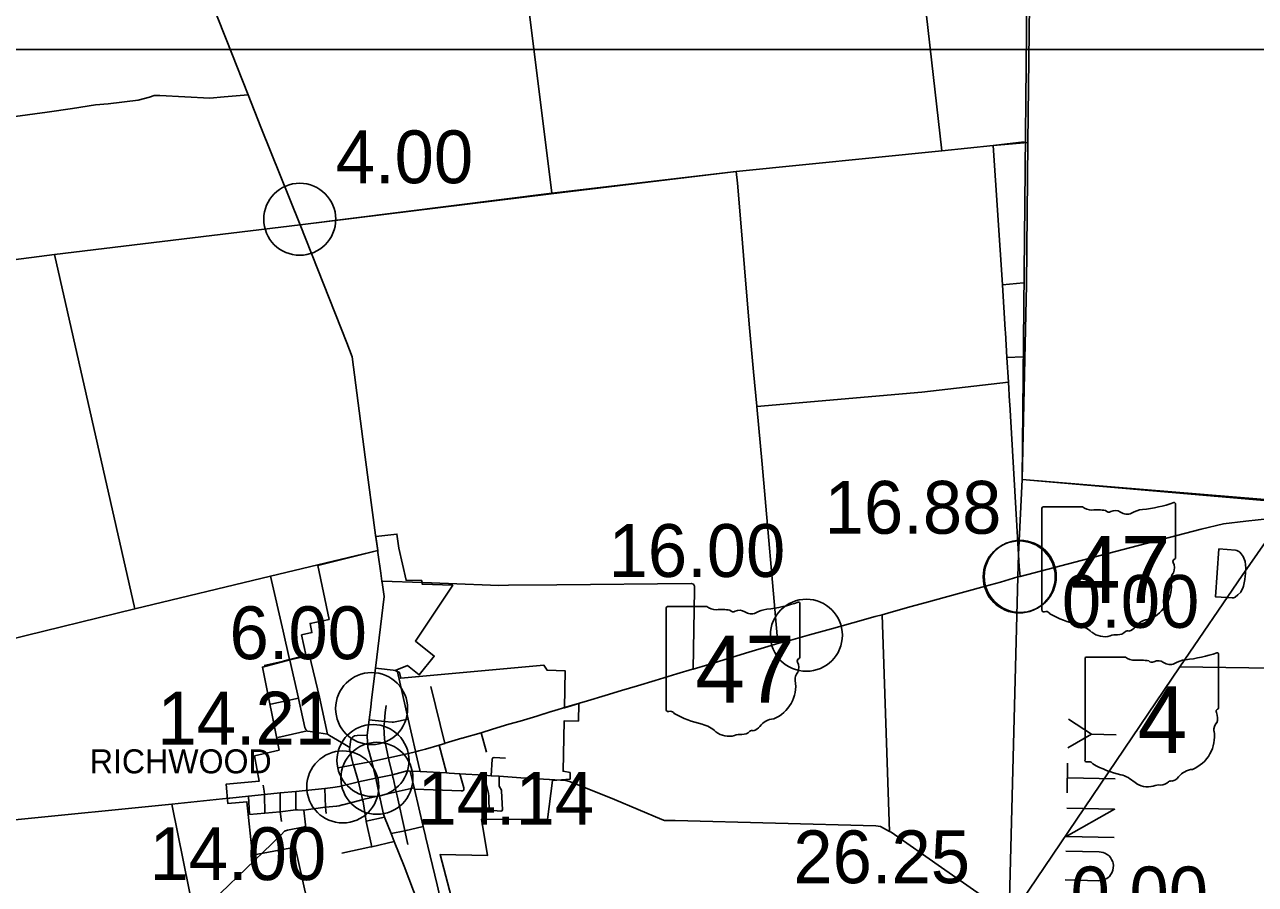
# Model space of a CAD drawing. Extents: x 1659811 to 1934326, y 644115 to 934867.
# Drawn here: x 1739381 to 1765018, y 882608 to 900512 of the extents above; entities that cross this region are included whole.
import ezdxf

# ---------------------------------------------------------------- set-up
doc = ezdxf.new("R2010")
doc.units = 0
for name, color, linetype in [('Default', 7, 'Continuous'), ('GM_X_Adjacent_County', 7, 'Continuous'), ('GM_X_Adjacent_County_Text', 7, 'Continuous'), ('GM_X_City_Street', 7, 'Continuous'), ('GM_X_Corporation', 7, 'Continuous'), ('GM_X_Corporation_Text', 7, 'Continuous'), ('GM_X_County', 7, 'Continuous'), ('GM_X_County_Road', 7, 'Continuous'), ('GM_X_State_Route', 7, 'Continuous'), ('GM_X_State_Shield', 7, 'Continuous'), ('GM_X_Township', 7, 'Continuous'), ('GM_X_Township_Road', 7, 'Continuous'), ('SC_Scratch1', 7, 'Continuous')]:
    doc.layers.add(name, color=color, linetype=linetype)

msp = doc.modelspace()

# ---------------------------------------------------------------- linework, layer by layer
at = {"layer": 'Default'}
for centre in [(1745112, 896459), (1760098, 889010), (1760098, 889010), (1760120, 889021), (1760120, 889021), (1755665, 887796), (1746610, 886269), (1746638, 885187), (1746720, 884817), (1746009, 884638)]:
    msp.add_circle(centre, 750, dxfattribs=at)
at = {"layer": 'GM_X_Adjacent_County'}
msp.add_line((1760161, 891042), (1760364, 911751), dxfattribs=at)
at = {"layer": 'GM_X_Adjacent_County_Text'}
for p, q in [((1760161, 891042), (1775269, 889747)), ((1760161, 891042), (1778209, 889456)), ((1761601, 885736), (1762121, 885724)), ((1761094, 884511), (1761107, 885133)), ((1761101, 884826), (1762100, 884804))]:
    msp.add_line(p, q, dxfattribs=at)
for points in [[(1764255, 889594), (1764601, 889570), (1764632, 889560), (1764670, 889542), (1764692, 889525), (1764722, 889491), (1764744, 889466), (1764765, 889433), (1764806, 889335), (1764820, 889192), (1764812, 889082), (1764808, 889027), (1764796, 888957), (1764783, 888887), (1764770, 888817), (1764760, 888778), (1764732, 888725), (1764714, 888694), (1764655, 888635), (1764597, 888592), (1764581, 888585), (1764564, 888578), (1764532, 888573), (1764187, 888597), (1764255, 889594)], [(1761114, 885448), (1761601, 885736), (1761128, 886046)], [(1762073, 883584), (1761074, 883606), (1762086, 884174), (1761087, 884196)], [(1761054, 882701), (1761754, 882685), (1761825, 882691), (1761849, 882699), (1761889, 882713), (1761921, 882729), (1761953, 882751), (1761969, 882767), (1761977, 882775), (1762001, 882805), (1762017, 882829), (1762034, 882860), (1762051, 882907), (1762059, 882954), (1762060, 883001), (1762054, 883048), (1762046, 883080), (1762024, 883128), (1762001, 883168), (1761970, 883200), (1761932, 883232), (1761885, 883257), (1761846, 883274), (1761767, 883283), (1761067, 883299)]]:
    msp.add_lwpolyline(points, dxfattribs=at)
at = {"layer": 'GM_X_City_Street'}
for points in [[(1746823, 888921), (1747675, 888891), (1747675, 888891)], [(1744895, 887288), (1744902, 887290), (1745152, 887352), (1745186, 887368), (1745248, 887386), (1745310, 887399)], [(1745692, 885736), (1745523, 886510), (1745310, 887399)], [(1744372, 887164), (1744686, 887238)], [(1744686, 887238), (1744687, 887238), (1744777, 887259), (1744895, 887288)], [(1745692, 885736), (1745326, 885793), (1745274, 885798), (1745268, 885803), (1745238, 885830), (1745221, 885876), (1745088, 886479), (1745085, 886488), (1744905, 887274)], [(1747617, 884957), (1747524, 885370), (1747520, 885385), (1747367, 886047), (1747150, 887033), (1747144, 887049), (1747118, 887063), (1746689, 887111)], [(1748134, 885544), (1747844, 886730)], [(1744513, 886361), (1745085, 886488)], [(1746876, 886010), (1746888, 886188), (1746913, 886336)], [(1746558, 886034), (1746875, 886003), (1747040, 885983), (1747068, 885986), (1747367, 886047)], [(1744657, 885669), (1745268, 885803)], [(1746971, 885200), (1746970, 885202), (1746961, 885243), (1746957, 885261), (1746898, 885536), (1746880, 885634), (1746871, 885763), (1746867, 885889), (1746875, 886003), (1746876, 886009), (1746876, 886010)], [(1749001, 885363), (1748888, 885767)], [(1746153, 885459), (1745985, 885564), (1745733, 885711), (1745692, 885736)], [(1746153, 885459), (1746161, 885529), (1746177, 885627), (1746191, 885651), (1746211, 885675), (1746256, 885699), (1746310, 885709), (1746519, 885715)], [(1748166, 884929), (1748018, 885509)], [(1746230, 885097), (1746227, 885107), (1746154, 885398), (1746150, 885420), (1746153, 885459)], [(1749099, 884870), (1749120, 885216), (1749131, 885240), (1749161, 885252), (1749399, 885235)], [(1745915, 885038), (1746230, 885096), (1746237, 885097), (1746237, 885097)], [(1746338, 884742), (1746230, 885096), (1746230, 885097)], [(1746237, 885097), (1746613, 885166)], [(1747055, 884827), (1747054, 884829), (1747041, 884888), (1746971, 885200)], [(1746431, 884329), (1746418, 884378), (1746339, 884740), (1746338, 884742)], [(1746695, 884821), (1747041, 884888), (1747351, 884971), (1747409, 884968), (1747617, 884957), (1748166, 884929), (1748227, 884926), (1748444, 884912), (1748951, 884879), (1749099, 884870), (1749267, 884859), (1749719, 884829), (1749939, 884816), (1749943, 884816)], [(1747139, 884453), (1747139, 884455), (1747121, 884535), (1747055, 884827)], [(1747731, 883609), (1747681, 883816), (1747500, 884591), (1747492, 884615), (1747409, 884968)], [(1748527, 884571), (1748527, 884589), (1748527, 884617), (1748444, 884912)], [(1748951, 884879), (1748975, 884782), (1749042, 884503), (1749054, 884442), (1749053, 884322), (1749055, 884218), (1749059, 884200), (1749075, 884174), (1749095, 884153), (1749145, 884143), (1749303, 884131), (1749325, 884138), (1749335, 884159), (1749318, 884554), (1749312, 884568), (1749269, 884654), (1749267, 884688), (1749267, 884859)], [(1744368, 884546), (1744351, 884675)], [(1744382, 884090), (1744377, 884477), (1744368, 884546)], [(1744729, 883920), (1744707, 884121), (1744702, 884512)], [(1745034, 884163), (1745030, 884544)], [(1745661, 884087), (1745648, 884214), (1745634, 884604)], [(1746004, 884263), (1746008, 884264), (1746385, 884359), (1746418, 884378), (1746772, 884451), (1747121, 884535), (1747492, 884615), (1747492, 884613)], [(1747492, 884613), (1747500, 884591), (1748477, 884559), (1748507, 884557), (1748519, 884563), (1748527, 884571)], [(1744064, 884061), (1744045, 884444)], [(1745062, 884161), (1745198, 884153), (1745643, 884213), (1745648, 884214), (1745880, 884236), (1745932, 884246), (1745998, 884262), (1746004, 884263)], [(1746614, 883393), (1746497, 883917), (1746496, 883922), (1746442, 884283), (1746431, 884329)], [(1747363, 883438), (1747303, 883726), (1747302, 883729), (1747139, 884453)], [(1744064, 884061), (1744382, 884090), (1744703, 884120), (1744707, 884121), (1745030, 884163), (1745034, 884163), (1745062, 884161), (1745062, 884161)], [(1744528, 883451), (1744726, 883641), (1744795, 883714), (1744855, 883734), (1745210, 883803), (1745232, 883819), (1745230, 883851), (1745198, 884153)], [(1746496, 883922), (1746879, 884010)], [(1747016, 883664), (1747298, 883725), (1747303, 883726), (1747681, 883816)], [(1746591, 883388), (1746592, 883388), (1746614, 883393), (1747081, 883498)], [(1748165, 881781), (1748165, 881782), (1747975, 882600), (1747731, 883607), (1747731, 883609)], [(1745990, 883259), (1746591, 883388)]]:
    msp.add_lwpolyline(points, dxfattribs=at)
at = {"layer": 'GM_X_Corporation'}
msp.add_lwpolyline([(1745337, 881963), (1745018, 883383), (1744129, 883215), (1744012, 884328), (1743612, 884295), (1743578, 884694), (1744266, 884757), (1744172, 885282), (1744680, 885406), (1744336, 887133), (1744930, 887292), (1745249, 887357), (1745152, 887803), (1745367, 887850), (1745326, 888041), (1745723, 888127), (1745491, 889250), (1746736, 889559), (1746697, 889852), (1747137, 889902), (1747176, 889610), (1747328, 888941), (1747654, 888933), (1747665, 888859), (1748298, 888838), (1747522, 887674), (1747914, 887363), (1747603, 886972), (1747360, 887164), (1747098, 887061), (1747193, 887019), (1747217, 886901), (1750197, 887172), (1750265, 887066), (1750640, 887058), (1750624, 886283), (1750923, 886376), (1750918, 886007), (1750618, 886013), (1750597, 884964), (1750744, 884935), (1750744, 884801), (1750375, 884774), (1750272, 883957), (1748901, 883967), (1749025, 883211), (1748035, 883230), (1748382, 881906)], dxfattribs=at)
at = {"layer": 'GM_X_County'}
for points in [[(1760318, 901515), (1760281, 898058), (1760249, 895094), (1760215, 893547), (1760161, 891042), (1760084, 889480), (1760071, 889009), (1759886, 882027), (1759881, 881868), (1759795, 878524), (1759745, 876009), (1759690, 868390), (1759631, 865937), (1759615, 862978), (1759604, 861482), (1759518, 857896), (1759514, 856565), (1759526, 852942), (1759514, 851039), (1759505, 848913), (1759489, 848768)], [(1759489, 848768), (1759505, 848913), (1759514, 851039), (1759526, 852942), (1759514, 856565), (1759518, 857896), (1759604, 861482), (1759615, 862978), (1759631, 865937), (1759690, 868390), (1759745, 876009), (1759795, 878524), (1759881, 881868), (1759886, 882027), (1760071, 889009), (1760084, 889480), (1760161, 891042), (1765804, 890577)]]:
    msp.add_lwpolyline(points, dxfattribs=at)
at = {"layer": 'GM_X_County_Road'}
for points in [[(1758488, 897881), (1757735, 904494), (1757656, 905193), (1757209, 909119)], [(1750363, 896999), (1749478, 904070)], [(1738584, 898536), (1739182, 898601), (1739853, 898686), (1740378, 898763), (1740858, 898841), (1741119, 898865), (1741748, 898940), (1741980, 899000), (1742080, 899037), (1742196, 899034), (1743242, 898979), (1743536, 899005), (1744035, 899052)], [(1723292, 893576), (1724146, 893710), (1725630, 893897), (1727338, 894125), (1729525, 894413), (1733294, 894900), (1734325, 895035), (1738987, 895592), (1740005, 895724), (1745121, 896342), (1750363, 896999), (1754204, 897454), (1758488, 897881), (1759557, 897996), (1760199, 898071)], [(1755069, 887624), (1754741, 891358), (1754633, 892561), (1754633, 892565), (1754563, 893279), (1754481, 894198), (1754395, 895190), (1754311, 896219), (1754228, 897213), (1754204, 897454)], [(1741676, 888343), (1740005, 895724)], [(1745492, 889260), (1746736, 889559)], [(1741676, 888343), (1744506, 889024), (1745489, 889260), (1745492, 889260)], [(1744905, 887274), (1744902, 887290), (1744767, 887878), (1744506, 889024)], [(1757396, 883711), (1757244, 888224)], [(1749943, 884816), (1750306, 884794), (1750311, 884794)], [(1750311, 884794), (1750653, 884773), (1750734, 884748), (1750818, 884715), (1751668, 884375), (1752652, 883962), (1752710, 883936), (1752930, 883936), (1757110, 883829), (1757208, 883812), (1757336, 883747), (1757396, 883711), (1757429, 883692), (1758483, 882959), (1759303, 882381), (1759886, 882027)], [(1745562, 867773), (1745564, 867790), (1745543, 867904), (1745496, 868110), (1744468, 872427), (1743584, 876450), (1742487, 881318), (1742851, 881405), (1742913, 881422), (1742970, 881456), (1742994, 881488), (1743000, 881524), (1742997, 881576), (1742924, 881913), (1742448, 884281)], [(1742924, 881913), (1744528, 883450), (1744528, 883451)]]:
    msp.add_lwpolyline(points, dxfattribs=at)
at = {"layer": 'GM_X_State_Route'}
for points in [[(1741730, 905315), (1741792, 905123), (1741855, 904929), (1742136, 904059), (1742507, 903012), (1742804, 902172), (1743577, 900206), (1744035, 899052), (1744303, 898377), (1745121, 896342), (1746092, 893887), (1746206, 893597), (1746478, 891502), (1746693, 889882)], [(1759881, 881868), (1759956, 881980), (1759969, 881997), (1763443, 887141), (1764744, 889038), (1765591, 890255), (1765808, 890573)], [(1760071, 889009), (1760118, 889022), (1762397, 889618), (1763225, 889831), (1763889, 890004), (1764355, 890118), (1764820, 890175), (1765591, 890255)], [(1746693, 889882), (1746736, 889559), (1746741, 889521), (1746741, 889519)], [(1746741, 889519), (1746799, 889086), (1746823, 888921), (1746826, 888898), (1746826, 888897)], [(1746826, 888897), (1746869, 888601), (1746689, 887111), (1746609, 886451), (1746591, 886301), (1746590, 886300)], [(1750349, 886206), (1750349, 886206), (1750354, 886208), (1750721, 886318), (1751104, 886430), (1751477, 886539), (1751813, 886643), (1752146, 886743), (1752517, 886855), (1752969, 886989), (1753294, 887088), (1753307, 887091), (1753632, 887190), (1754033, 887311), (1754467, 887444), (1754861, 887563), (1755021, 887611), (1755069, 887624), (1755290, 887682), (1755730, 887803), (1756187, 887927), (1756631, 888052), (1757099, 888183), (1757244, 888224), (1757482, 888292), (1757849, 888392), (1758206, 888489), (1758536, 888580), (1758967, 888698), (1759393, 888815), (1759706, 888900), (1760071, 889009)], [(1746590, 886300), (1746558, 886034), (1746519, 885715), (1746517, 885695), (1746527, 885460), (1746569, 885317)], [(1748490, 885650), (1748492, 885650), (1748888, 885767), (1749130, 885841), (1749464, 885941), (1749701, 886010), (1750048, 886114), (1750198, 886160)], [(1750198, 886160), (1750204, 886162), (1750349, 886206)], [(1746971, 885245), (1747318, 885322), (1747494, 885362), (1747524, 885370), (1747593, 885387), (1747731, 885427), (1748018, 885509), (1748134, 885544), (1748140, 885546), (1748490, 885650)], [(1746569, 885317), (1746569, 885316), (1746613, 885166), (1746695, 884821), (1746772, 884451), (1746780, 884412)], [(1746613, 885166), (1746961, 885243), (1746971, 885245), (1746971, 885245)], [(1743638, 884403), (1743658, 884405), (1744045, 884444), (1744377, 884477), (1744702, 884512), (1745030, 884544), (1745634, 884604), (1745801, 884624), (1745941, 884649), (1746338, 884740)], [(1746338, 884740), (1746339, 884740), (1746695, 884821)], [(1728920, 879163), (1730019, 879665), (1731219, 880243), (1732371, 880802), (1738576, 883798), (1738724, 883870), (1738785, 883895), (1738837, 883912), (1738941, 883928), (1739105, 883944), (1742448, 884281), (1743638, 884403)], [(1746780, 884412), (1746786, 884388), (1746857, 884067), (1746879, 884010), (1747016, 883664), (1747081, 883498), (1747284, 882986), (1747481, 882475), (1747761, 881752), (1747849, 881524)]]:
    msp.add_lwpolyline(points, dxfattribs=at)
at = {"layer": 'GM_X_State_Shield'}
for p, q in [((1760571, 890435), (1760571, 888322)), ((1760571, 890435), (1760571, 888322)), ((1761414, 890471), (1760599, 890471)), ((1761414, 890471), (1760599, 890471)), ((1763356, 889418), (1763356, 890524)), ((1763356, 889418), (1763356, 890524)), ((1763355, 889418), (1763356, 889418)), ((1763355, 889418), (1763356, 889418)), ((1752746, 888359), (1752746, 886246)), ((1753589, 888396), (1752773, 888396)), ((1755530, 887343), (1755530, 888448)), ((1755530, 887343), (1755530, 887343)), ((1761469, 887306), (1761469, 885193)), ((1761469, 887306), (1761469, 885193)), ((1762312, 887343), (1761496, 887343)), ((1762312, 887343), (1761496, 887343)), ((1764253, 886290), (1764253, 887395)), ((1764253, 886290), (1764253, 887395)), ((1764253, 886290), (1764253, 886290)), ((1764253, 886290), (1764253, 886290))]:
    msp.add_line(p, q, dxfattribs=at)
for centre, radius, start, end in [((1760603, 890439), 32.3, 98.1301, 188.1301), ((1760603, 890439), 32.3, 98.1301, 188.1301), ((1761608, 890717), 313, 231.6195, 271.1119), ((1761608, 890717), 313, 231.6195, 271.1119), ((1761712, 889285), 1123, 80.4867, 94.9883), ((1761712, 889285), 1123, 80.4867, 94.9883), ((1761967, 890450), 90.3, 219.7921, 297.1024), ((1761967, 890450), 90.3, 219.7921, 297.1024), ((1762100, 890206), 188, 54.4667, 119.1411), ((1762100, 890206), 188, 54.4667, 119.1411), ((1762741, 889826), 594, 97.3462, 120.7689), ((1762741, 889826), 594, 97.3462, 120.7689), ((1762364, 893352), 2953, 275.8445, 288.9065), ((1762364, 893352), 2953, 275.8445, 288.9065), ((1763325, 890528), 31, 351.8621, 97.738), ((1763325, 890528), 31, 351.8621, 97.738), ((1762342, 890541), 226, 233.8562, 294.8282), ((1762342, 890541), 226, 233.8562, 294.8282), ((1763349, 889337), 48, 107.944, 210.337), ((1763349, 889337), 48, 107.944, 210.337), ((1763323, 889414), 33.2, 289.6038, 7.7341), ((1763323, 889414), 33.2, 289.6038, 7.7341), ((1763467, 888955), 210, 136.8065, 186.9296), ((1763467, 888955), 210, 136.8065, 186.9296), ((1763043, 889197), 288, 340.033, 23.6496), ((1763043, 889197), 288, 340.033, 23.6496), ((1762529, 888815), 739, 292.3089, 8.9858), ((1762529, 888815), 739, 292.3089, 8.9858), ((1752778, 888364), 32.3, 98.1301, 188.1301), ((1753783, 888641), 313, 231.6195, 271.1119), ((1753887, 887209), 1123, 80.4867, 94.9883), ((1754915, 887750), 594, 97.3462, 120.7689), ((1754539, 891277), 2953, 275.8445, 288.9065), ((1755499, 888453), 31, 351.8621, 97.738), ((1760604, 888317), 32.5, 171.9584, 258.3066), ((1760604, 888317), 32.5, 171.9584, 258.3066), ((1754142, 888375), 90.3, 219.7921, 297.1024), ((1754274, 888130), 188, 54.4667, 119.1411), ((1754516, 888466), 226, 233.8562, 294.8282), ((1760609, 888533), 248, 267.339, 280.6039), ((1760609, 888533), 248, 267.339, 280.6039), ((1760659, 888200), 89.5, 29.7484, 93.2717), ((1760659, 888200), 89.5, 29.7484, 93.2717), ((1761790, 890098), 2132, 240.4129, 257.1985), ((1761790, 890098), 2132, 240.4129, 257.1985), ((1762841, 887728), 404, 94.4031, 142.5768), ((1762841, 887728), 404, 94.4031, 142.5768), ((1761154, 887372), 667, 47.1842, 75.836), ((1761154, 887372), 667, 47.1842, 75.836), ((1761876, 888189), 423, 230.7004, 286.2918), ((1761876, 888189), 423, 230.7004, 286.2918), ((1762120, 887459), 348, 85.6951, 111.2099), ((1762120, 887459), 348, 85.6951, 111.2099), ((1762151, 888031), 226, 268.777, 315.5493), ((1762151, 888031), 226, 268.777, 315.5493), ((1762355, 887826), 63.5, 65.7517, 132.6484), ((1762355, 887826), 63.5, 65.7517, 132.6484), ((1762328, 888117), 239, 282.8732, 323.2771), ((1762328, 888117), 239, 282.8732, 323.2771), ((1755523, 887261), 48, 107.944, 210.337), ((1755497, 887338), 33.2, 289.6038, 7.7341), ((1761501, 887311), 32.3, 98.1301, 188.1301), ((1761501, 887311), 32.3, 98.1301, 188.1301), ((1762506, 887588), 313, 231.6195, 271.1119), ((1762506, 887588), 313, 231.6195, 271.1119), ((1763261, 890224), 2953, 275.8445, 288.9065), ((1763261, 890224), 2953, 275.8445, 288.9065), ((1764222, 887400), 31, 351.8621, 97.738), ((1764222, 887400), 31, 351.8621, 97.738), ((1755218, 887122), 288, 340.033, 23.6496), ((1762610, 886156), 1123, 80.4867, 94.9883), ((1762610, 886156), 1123, 80.4867, 94.9883), ((1762865, 887322), 90.3, 219.7921, 297.1024), ((1762865, 887322), 90.3, 219.7921, 297.1024), ((1762997, 887078), 188, 54.4667, 119.1411), ((1762997, 887078), 188, 54.4667, 119.1411), ((1763239, 887413), 226, 233.8562, 294.8282), ((1763239, 887413), 226, 233.8562, 294.8282), ((1763638, 886697), 594, 97.3462, 120.7689), ((1763638, 886697), 594, 97.3462, 120.7689), ((1754704, 886739), 739, 292.3089, 8.9858), ((1755641, 886880), 210, 136.8065, 186.9296), ((1764220, 886285), 33.2, 289.6038, 7.7341), ((1764220, 886285), 33.2, 289.6038, 7.7341), ((1752778, 886241), 32.5, 171.9584, 258.3066), ((1752783, 886458), 248, 267.339, 280.6039), ((1752834, 886124), 89.5, 29.7484, 93.2717), ((1753965, 888023), 2132, 240.4129, 257.1985), ((1755015, 885653), 404, 94.4031, 142.5768), ((1764246, 886209), 48, 107.944, 210.337), ((1764246, 886209), 48, 107.944, 210.337), ((1763941, 886069), 288, 340.033, 23.6496), ((1763941, 886069), 288, 340.033, 23.6496), ((1753329, 885297), 667, 47.1842, 75.836), ((1754050, 886114), 423, 230.7004, 286.2918), ((1754326, 885955), 226, 268.777, 315.5493), ((1754530, 885751), 63.5, 65.7517, 132.6484), ((1754503, 886041), 239, 282.8732, 323.2771), ((1763427, 885686), 739, 292.3089, 8.9858), ((1763427, 885686), 739, 292.3089, 8.9858), ((1764364, 885827), 210, 136.8065, 186.9296), ((1764364, 885827), 210, 136.8065, 186.9296), ((1754295, 885383), 348, 85.6951, 111.2099), ((1761501, 885189), 32.5, 171.9584, 258.3066), ((1761501, 885189), 32.5, 171.9584, 258.3066), ((1761506, 885405), 248, 267.339, 280.6039), ((1761506, 885405), 248, 267.339, 280.6039), ((1761557, 885071), 89.5, 29.7484, 93.2717), ((1761557, 885071), 89.5, 29.7484, 93.2717), ((1762687, 886970), 2132, 240.4129, 257.1985), ((1762687, 886970), 2132, 240.4129, 257.1985), ((1763738, 884600), 404, 94.4031, 142.5768), ((1763738, 884600), 404, 94.4031, 142.5768), ((1762052, 884244), 667, 47.1842, 75.836), ((1762052, 884244), 667, 47.1842, 75.836), ((1762773, 885061), 423, 230.7004, 286.2918), ((1762773, 885061), 423, 230.7004, 286.2918), ((1763049, 884903), 226, 268.777, 315.5493), ((1763049, 884903), 226, 268.777, 315.5493), ((1763253, 884698), 63.5, 65.7517, 132.6484), ((1763253, 884698), 63.5, 65.7517, 132.6484), ((1763226, 884988), 239, 282.8732, 323.2771), ((1763226, 884988), 239, 282.8732, 323.2771), ((1763018, 884330), 348, 85.6951, 111.2099), ((1763018, 884330), 348, 85.6951, 111.2099)]:
    msp.add_arc(centre, radius, start, end, dxfattribs=at)
at = {"layer": 'GM_X_Township'}
msp.add_lwpolyline([(1723246, 893569), (1724146, 893710), (1725630, 893897), (1727338, 894125), (1729525, 894413), (1733294, 894900), (1734325, 895035), (1738987, 895592), (1740005, 895724), (1745121, 896342), (1750351, 896987), (1754204, 897454), (1758488, 897881), (1759557, 897996), (1760281, 898058)], dxfattribs=at)
at = {"layer": 'GM_X_Township_Road'}
for points in [[(1759807, 894157), (1759750, 895095), (1759557, 897996)], [(1759750, 895095), (1760188, 895137)], [(1759896, 892664), (1759872, 893068), (1759843, 893579), (1759811, 894102), (1759807, 894157)], [(1759843, 893579), (1760183, 893594)], [(1754633, 892561), (1758072, 892860), (1759872, 893068)], [(1760084, 889480), (1759900, 892604), (1759896, 892664)], [(1763443, 887141), (1767751, 887076), (1767754, 887076), (1771026, 887079), (1771060, 887099), (1771076, 887115), (1771171, 887463), (1771666, 890061)], [(1760118, 889022), (1760097, 889226), (1760084, 889480)], [(1747675, 888891), (1748208, 888872), (1748209, 888872)], [(1748209, 888872), (1749258, 888835), (1749458, 888837), (1750470, 888848), (1753265, 888874), (1753313, 888858), (1753336, 888817), (1753336, 888745), (1753307, 887091)], [(1735563, 887203), (1738100, 887865), (1738150, 887871), (1738194, 887863), (1738886, 887686), (1738924, 887680), (1739020, 887691), (1741676, 888343)]]:
    msp.add_lwpolyline(points, dxfattribs=at)
at = {"layer": 'SC_Scratch1'}
msp.add_lwpolyline([(1729596, 899996), (1925846, 899996), (1925846, 765496), (1729596, 765496)], close=True, dxfattribs=at)

# ---------------------------------------------------------------- texts
at = {"layer": 'Default'}
for s, p in [('4.00', (1745862, 897209)), ('16.88', (1756046, 889910)), ('16.00', (1751545, 889010)), ('0.00', (1760987, 887951)), ('6.00', (1743649, 887298)), ('14.21', (1742147, 885520)), ('14.14', (1747563, 883850)), ('14.00', (1741982, 882697)), ('26.25', (1755393, 882632)), ('0.00', (1761169, 881879))]:
    msp.add_text(s, height=1100, dxfattribs=at).set_placement(p)
at = {"layer": 'GM_X_Corporation_Text'}
msp.add_text('RICHWOOD', height=500, rotation=0, dxfattribs=at).set_placement((1740739, 884920))
at = {"layer": 'GM_X_State_Shield'}
for s, height, p in [('47', 1392.2, (1761177, 888471)), ('47', 1392.2, (1761177, 888471)), ('47', 1392.2, (1753351, 886395)), ('4', 1392, (1762565, 885342)), ('4', 1392, (1762565, 885342))]:
    msp.add_text(s, height=height, dxfattribs=at).set_placement(p)

doc.saveas('drawing.dxf')
